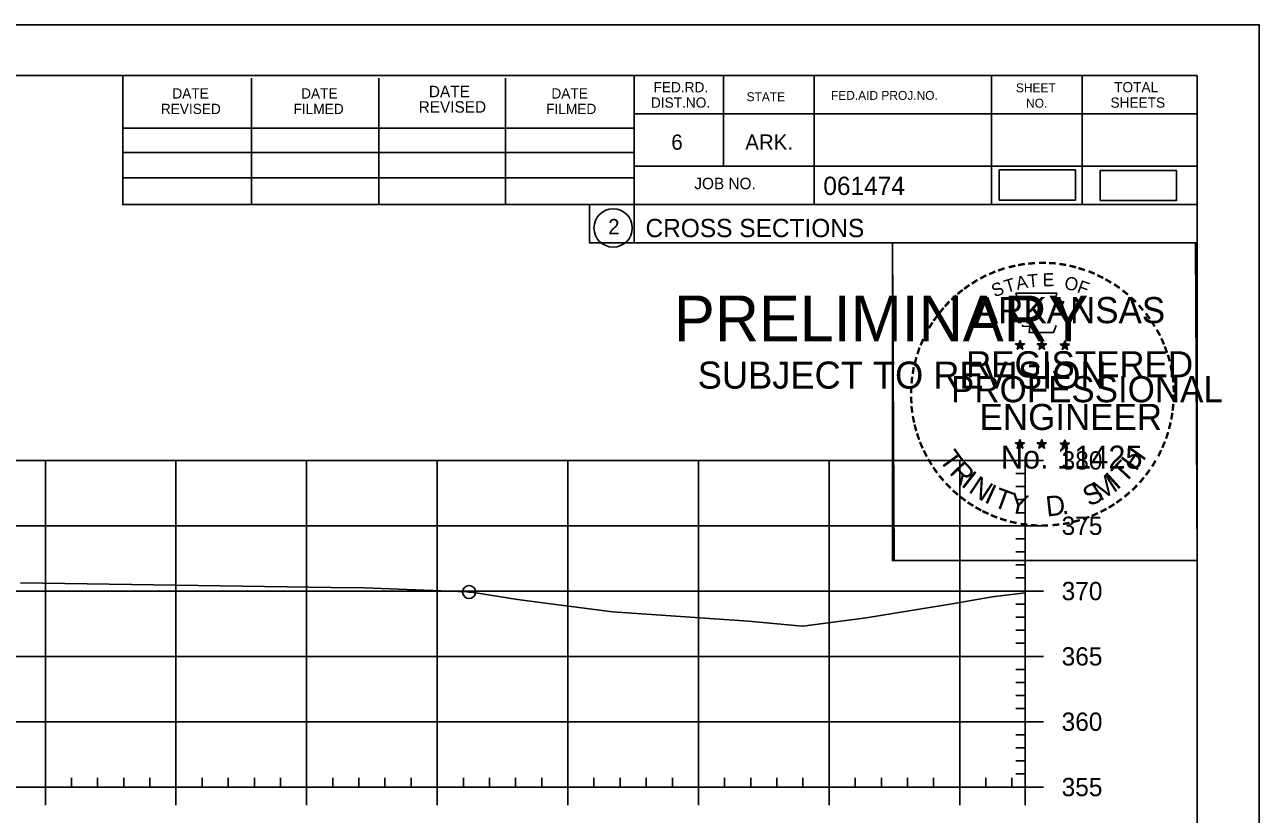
# Model space of a CAD drawing. Extents: x 1359801 to 1362404, y 372415 to 374228.
# Drawn here: x 1361272.1 to 1361366.6, y 373740.8 to 373801.3 of the extents above; entities that cross this region are included whole.
import ezdxf

# ---------------------------------------------------------------- set-up
doc = ezdxf.new("R2010")
doc.units = 0
for name, color, linetype in [('S_DRG_PT_SYM', 7, 'Continuous'), ('S_MAILBOX', 7, 'Continuous'), ('S_PRIMARY_CTL', 7, 'Continuous'), ('S_PRIMARY_CTL_ANNOT', 7, 'Continuous'), ('S_SHOULDER', 7, 'Continuous'), ('S_TELEPHONE_UTILITIES', 7, 'Continuous'), ('S_UNDERGROUND_CABLE', 7, 'Continuous'), ('S_UTL_PT_SYM', 7, 'Continuous'), ('S_WATER_UTILITIES', 7, 'Continuous')]:
    doc.layers.add(name, color=color, linetype=linetype)

msp = doc.modelspace()

# ---------------------------------------------------------------- linework, layer by layer
at = {"layer": 'S_DRG_PT_SYM'}
msp.add_lwpolyline([(1361271.817, 373758.558), (1361295.586, 373758.218), (1361298.139, 373758.179), (1361305.967, 373757.869), (1361306.147, 373757.862), (1361306.27, 373757.846), (1361307.144, 373757.711), (1361309.847, 373757.293), (1361311.795, 373757.044), (1361317.132, 373756.334), (1361327.529, 373755.637), (1361331.657, 373755.239), (1361331.71, 373755.239), (1361336.544, 373755.877), (1361343.29, 373756.99), (1361346.199, 373757.491), (1361348.71, 373757.806)], dxfattribs=at)
at = {"layer": 'S_MAILBOX'}
for p, q in [((1361058.71, 373767.936), (1361348.71, 373767.936)), ((1361273.71, 373742.936), (1361273.71, 373767.936)), ((1361283.71, 373742.936), (1361283.71, 373767.936)), ((1361293.71, 373742.936), (1361293.71, 373767.936)), ((1361303.71, 373742.936), (1361303.71, 373767.936)), ((1361313.71, 373742.936), (1361313.71, 373767.936)), ((1361323.71, 373742.936), (1361323.71, 373767.936)), ((1361333.71, 373742.936), (1361333.71, 373767.936)), ((1361343.71, 373742.936), (1361343.71, 373767.936)), ((1361348.71, 373742.936), (1361348.71, 373767.936)), ((1361058.71, 373762.936), (1361348.71, 373762.936)), ((1361058.71, 373757.936), (1361348.71, 373757.936)), ((1361058.71, 373752.936), (1361348.71, 373752.936)), ((1361058.71, 373747.936), (1361348.71, 373747.936)), ((1361058.71, 373742.936), (1361348.71, 373742.936))]:
    msp.add_line(p, q, dxfattribs=at)
at = {"layer": 'S_SHOULDER'}
for p, q in [((1361033.309, 373801.29), (1361366.643, 373801.29)), ((1361337.925, 373762.14), (1361337.925, 373762.14))]:
    msp.add_line(p, q, dxfattribs=at)
for points in [[(1361033.303, 373801.29), (1361366.643, 373801.29), (1361366.643, 373587.953), (1361033.303, 373587.953)], [(1361279.63, 373797.396), (1361279.63, 373787.516), (1361315.362, 373787.516), (1361315.362, 373784.596), (1361338.562, 373784.596), (1361338.562, 373760.263), (1361361.89, 373760.263), (1361361.89, 373591.936), (1361045.71, 373591.936), (1361045.71, 373797.396)], [(1361338.562, 373784.596), (1361361.77, 373784.596), (1361361.89, 373760.263), (1361338.682, 373760.263)]]:
    msp.add_lwpolyline(points, close=True, dxfattribs=at)
msp.add_circle((1361306.147, 373757.862), 0.5, dxfattribs=at)
at = {"layer": 'S_TELEPHONE_UTILITIES'}
for p, q in [((1361347.975, 373776.851), (1361348.324, 373776.74)), ((1361347.975, 373776.851), (1361348.228, 373776.806)), ((1361347.975, 373776.851), (1361348.212, 373776.729)), ((1361348.108, 373776.443), (1361348.324, 373776.74)), ((1361348.108, 373776.443), (1361348.234, 373776.687)), ((1361348.108, 373776.443), (1361348.322, 373776.66)), ((1361348.324, 373777.105), (1361348.283, 373776.853)), ((1361348.537, 373776.443), (1361348.322, 373776.657)), ((1361348.324, 373776.74), (1361348.324, 373777.105)), ((1361348.324, 373777.105), (1361348.373, 373776.855)), ((1361348.671, 373776.851), (1361348.324, 373776.74)), ((1361348.537, 373776.443), (1361348.324, 373776.74)), ((1361348.671, 373776.851), (1361348.385, 373776.802)), ((1361348.537, 373776.443), (1361348.4, 373776.734)), ((1361348.671, 373776.851), (1361348.467, 373776.749)), ((1361349.645, 373776.851), (1361349.994, 373776.74)), ((1361349.645, 373776.851), (1361349.898, 373776.806)), ((1361349.645, 373776.851), (1361349.882, 373776.729)), ((1361349.778, 373776.443), (1361349.994, 373776.74)), ((1361349.778, 373776.443), (1361349.904, 373776.687)), ((1361349.778, 373776.443), (1361349.992, 373776.66)), ((1361349.994, 373777.105), (1361349.953, 373776.853)), ((1361350.207, 373776.443), (1361349.992, 373776.657)), ((1361349.994, 373776.74), (1361349.994, 373777.105)), ((1361349.994, 373777.105), (1361350.043, 373776.855)), ((1361350.341, 373776.851), (1361349.994, 373776.74)), ((1361350.207, 373776.443), (1361349.994, 373776.74)), ((1361350.341, 373776.851), (1361350.055, 373776.802)), ((1361350.207, 373776.443), (1361350.07, 373776.734)), ((1361350.341, 373776.851), (1361350.137, 373776.749)), ((1361351.409, 373776.839), (1361351.758, 373776.728)), ((1361351.409, 373776.839), (1361351.662, 373776.794)), ((1361351.409, 373776.839), (1361351.646, 373776.717)), ((1361351.542, 373776.431), (1361351.758, 373776.728)), ((1361351.542, 373776.431), (1361351.668, 373776.675)), ((1361351.542, 373776.431), (1361351.756, 373776.648)), ((1361351.758, 373777.093), (1361351.717, 373776.841)), ((1361351.971, 373776.431), (1361351.756, 373776.645)), ((1361351.758, 373776.728), (1361351.758, 373777.093)), ((1361351.758, 373777.093), (1361351.807, 373776.843)), ((1361352.105, 373776.839), (1361351.758, 373776.728)), ((1361351.971, 373776.431), (1361351.758, 373776.728)), ((1361352.105, 373776.839), (1361351.819, 373776.79)), ((1361351.971, 373776.431), (1361351.834, 373776.722)), ((1361352.105, 373776.839), (1361351.901, 373776.737)), ((1361347.971, 373769.278), (1361348.32, 373769.167)), ((1361347.971, 373769.278), (1361348.224, 373769.233)), ((1361347.971, 373769.278), (1361348.208, 373769.156)), ((1361348.104, 373768.87), (1361348.32, 373769.167)), ((1361348.104, 373768.87), (1361348.23, 373769.114)), ((1361348.104, 373768.87), (1361348.318, 373769.087)), ((1361348.32, 373769.532), (1361348.279, 373769.28)), ((1361348.533, 373768.87), (1361348.318, 373769.084)), ((1361348.32, 373769.167), (1361348.32, 373769.532)), ((1361348.32, 373769.532), (1361348.369, 373769.282)), ((1361348.667, 373769.278), (1361348.32, 373769.167)), ((1361348.533, 373768.87), (1361348.32, 373769.167)), ((1361348.667, 373769.278), (1361348.381, 373769.229)), ((1361348.533, 373768.87), (1361348.396, 373769.161)), ((1361348.667, 373769.278), (1361348.463, 373769.176)), ((1361349.64, 373769.278), (1361349.989, 373769.167)), ((1361349.64, 373769.278), (1361349.893, 373769.233)), ((1361349.64, 373769.278), (1361349.877, 373769.156)), ((1361349.773, 373768.87), (1361349.989, 373769.167)), ((1361349.773, 373768.87), (1361349.899, 373769.114)), ((1361349.773, 373768.87), (1361349.987, 373769.087)), ((1361349.989, 373769.532), (1361349.948, 373769.28)), ((1361350.202, 373768.87), (1361349.987, 373769.084)), ((1361349.989, 373769.167), (1361349.989, 373769.532)), ((1361349.989, 373769.532), (1361350.038, 373769.282)), ((1361350.336, 373769.278), (1361349.989, 373769.167)), ((1361350.202, 373768.87), (1361349.989, 373769.167)), ((1361350.336, 373769.278), (1361350.05, 373769.229)), ((1361350.202, 373768.87), (1361350.065, 373769.161)), ((1361350.336, 373769.278), (1361350.132, 373769.176)), ((1361351.407, 373769.268), (1361351.756, 373769.157)), ((1361351.407, 373769.268), (1361351.66, 373769.223)), ((1361351.407, 373769.268), (1361351.644, 373769.146)), ((1361351.54, 373768.86), (1361351.756, 373769.157)), ((1361351.54, 373768.86), (1361351.666, 373769.104)), ((1361351.54, 373768.86), (1361351.754, 373769.077)), ((1361351.756, 373769.522), (1361351.715, 373769.27)), ((1361351.969, 373768.86), (1361351.754, 373769.074)), ((1361351.756, 373769.157), (1361351.756, 373769.522)), ((1361351.756, 373769.522), (1361351.805, 373769.272)), ((1361352.103, 373769.268), (1361351.756, 373769.157)), ((1361351.969, 373768.86), (1361351.756, 373769.157)), ((1361352.103, 373769.268), (1361351.817, 373769.219)), ((1361351.969, 373768.86), (1361351.832, 373769.151)), ((1361352.103, 373769.268), (1361351.899, 373769.166))]:
    msp.add_line(p, q, dxfattribs=at)
for points in [[(1361348.016, 373780.729), (1361348.285, 373779.902)], [(1361351.527, 373779.807), (1361351.669, 373780.091), (1361350.984, 373780.067), (1361351.132, 373780.729), (1361348.016, 373780.729)], [(1361348.508, 373778.306), (1361348.508, 373778.219), (1361349.071, 373778.2), (1361349.017, 373777.727), (1361350.887, 373777.727), (1361351.088, 373778.263)], [(1361348.324, 373777.105), (1361348.537, 373776.443), (1361347.975, 373776.851), (1361348.671, 373776.851), (1361348.108, 373776.443), (1361348.324, 373777.105)], [(1361349.994, 373777.105), (1361350.207, 373776.443), (1361349.645, 373776.851), (1361350.341, 373776.851), (1361349.778, 373776.443), (1361349.994, 373777.105)], [(1361351.758, 373777.093), (1361351.971, 373776.431), (1361351.409, 373776.839), (1361352.105, 373776.839), (1361351.542, 373776.431), (1361351.758, 373777.093)], [(1361348.32, 373769.532), (1361348.533, 373768.87), (1361347.971, 373769.278), (1361348.667, 373769.278), (1361348.104, 373768.87), (1361348.32, 373769.532)], [(1361349.989, 373769.532), (1361350.202, 373768.87), (1361349.64, 373769.278), (1361350.336, 373769.278), (1361349.773, 373768.87), (1361349.989, 373769.532)], [(1361351.756, 373769.522), (1361351.969, 373768.86), (1361351.407, 373769.268), (1361352.103, 373769.268), (1361351.54, 373768.86), (1361351.756, 373769.522)]]:
    msp.add_lwpolyline(points, dxfattribs=at)
for centre, radius in [((1361348.323, 373776.739), 0.172), ((1361348.323, 373776.739), 0.145), ((1361348.323, 373776.739), 0.116), ((1361348.323, 373776.739), 0.0991), ((1361348.323, 373776.739), 0.0747), ((1361348.323, 373776.739), 0.0495), ((1361348.323, 373776.739), 0.0296), ((1361349.993, 373776.739), 0.172), ((1361349.993, 373776.739), 0.145), ((1361349.993, 373776.739), 0.116), ((1361349.993, 373776.739), 0.0991), ((1361349.993, 373776.739), 0.0747), ((1361349.993, 373776.739), 0.0495), ((1361349.993, 373776.739), 0.0296), ((1361351.757, 373776.727), 0.172), ((1361351.757, 373776.727), 0.145), ((1361351.757, 373776.727), 0.116), ((1361351.757, 373776.727), 0.0991), ((1361351.757, 373776.727), 0.0747), ((1361351.757, 373776.727), 0.0495), ((1361351.757, 373776.727), 0.0296), ((1361348.319, 373769.166), 0.172), ((1361348.319, 373769.166), 0.145), ((1361348.319, 373769.166), 0.116), ((1361348.319, 373769.166), 0.0991), ((1361348.319, 373769.166), 0.0747), ((1361348.319, 373769.166), 0.0495), ((1361348.319, 373769.166), 0.0296), ((1361349.988, 373769.166), 0.172), ((1361349.988, 373769.166), 0.145), ((1361349.988, 373769.166), 0.116), ((1361349.988, 373769.166), 0.0991), ((1361349.988, 373769.166), 0.0747), ((1361349.988, 373769.166), 0.0495), ((1361349.988, 373769.166), 0.0296), ((1361351.755, 373769.156), 0.172), ((1361351.755, 373769.156), 0.145), ((1361351.755, 373769.156), 0.116), ((1361351.755, 373769.156), 0.0991), ((1361351.755, 373769.156), 0.0747), ((1361351.755, 373769.156), 0.0495), ((1361351.755, 373769.156), 0.0296)]:
    msp.add_circle(centre, radius, dxfattribs=at)
at = {"layer": 'S_UNDERGROUND_CABLE'}
for points in [[(1361346.737, 373787.862), (1361352.571, 373787.862), (1361352.571, 373790.173), (1361346.737, 373790.173)], [(1361354.469, 373787.82), (1361360.302, 373787.82), (1361360.302, 373790.13), (1361354.469, 373790.13)]]:
    msp.add_lwpolyline(points, close=True, dxfattribs=at)
at = {"layer": 'S_UTL_PT_SYM'}
for p, q in [((1361045.71, 373797.396), (1361361.89, 373797.396)), ((1361279.63, 373787.516), (1361279.63, 373797.396)), ((1361318.79, 373797.396), (1361318.79, 373784.596)), ((1361325.63, 373797.396), (1361325.63, 373790.456)), ((1361332.57, 373797.396), (1361332.57, 373787.516)), ((1361346.15, 373797.396), (1361346.15, 373787.516)), ((1361353.09, 373797.396), (1361353.09, 373787.516)), ((1361361.89, 373591.936), (1361361.89, 373797.396)), ((1361289.49, 373787.516), (1361289.49, 373797.196)), ((1361299.25, 373787.516), (1361299.25, 373797.196)), ((1361308.93, 373787.516), (1361308.93, 373797.196)), ((1361361.89, 373794.456), (1361318.79, 373794.456)), ((1361361.89, 373794.476), (1361361.89, 373794.476)), ((1361279.63, 373793.376), (1361318.79, 373793.376)), ((1361279.63, 373791.516), (1361318.79, 373791.516)), ((1361361.89, 373790.456), (1361318.79, 373790.456)), ((1361321.75, 373790.456), (1361361.89, 373790.456)), ((1361279.63, 373787.516), (1361279.63, 373789.576)), ((1361279.63, 373789.576), (1361318.79, 373789.576)), ((1361361.89, 373787.516), (1361279.63, 373787.516)), ((1361318.79, 373784.596), (1361361.89, 373784.596))]:
    msp.add_line(p, q, dxfattribs=at)
msp.add_circle((1361317.177, 373785.731), 1.467, dxfattribs=at)
at = {"layer": 'S_WATER_UTILITIES'}
for p, q in [((1361348.71, 373742.936), (1361348.71, 373767.936)), ((1361350.11, 373767.936), (1361348.71, 373767.936)), ((1361348.71, 373766.936), (1361348.01, 373766.936)), ((1361348.71, 373765.936), (1361348.01, 373765.936)), ((1361348.71, 373764.936), (1361348.01, 373764.936)), ((1361348.71, 373763.936), (1361348.01, 373763.936)), ((1361350.11, 373762.936), (1361348.71, 373762.936)), ((1361348.71, 373761.936), (1361348.01, 373761.936)), ((1361348.71, 373760.936), (1361348.01, 373760.936)), ((1361348.71, 373759.936), (1361348.01, 373759.936)), ((1361348.71, 373758.936), (1361348.01, 373758.936)), ((1361350.11, 373757.936), (1361348.71, 373757.936)), ((1361348.71, 373756.936), (1361348.01, 373756.936)), ((1361348.71, 373755.936), (1361348.01, 373755.936)), ((1361348.71, 373754.936), (1361348.01, 373754.936)), ((1361348.71, 373753.936), (1361348.01, 373753.936)), ((1361350.11, 373752.936), (1361348.71, 373752.936)), ((1361348.71, 373751.936), (1361348.01, 373751.936)), ((1361348.71, 373750.936), (1361348.01, 373750.936)), ((1361348.71, 373749.936), (1361348.01, 373749.936)), ((1361348.71, 373748.936), (1361348.01, 373748.936)), ((1361350.11, 373747.936), (1361348.71, 373747.936)), ((1361348.71, 373746.936), (1361348.01, 373746.936)), ((1361348.71, 373745.936), (1361348.01, 373745.936)), ((1361348.71, 373744.936), (1361348.01, 373744.936)), ((1361275.71, 373742.936), (1361275.71, 373743.636)), ((1361277.71, 373742.936), (1361277.71, 373743.636)), ((1361279.71, 373742.936), (1361279.71, 373743.636)), ((1361281.71, 373742.936), (1361281.71, 373743.636)), ((1361285.71, 373742.936), (1361285.71, 373743.636)), ((1361287.71, 373742.936), (1361287.71, 373743.636)), ((1361289.71, 373742.936), (1361289.71, 373743.636)), ((1361291.71, 373742.936), (1361291.71, 373743.636)), ((1361295.71, 373742.936), (1361295.71, 373743.636)), ((1361297.71, 373742.936), (1361297.71, 373743.636)), ((1361299.71, 373742.936), (1361299.71, 373743.636)), ((1361301.71, 373742.936), (1361301.71, 373743.636)), ((1361305.71, 373742.936), (1361305.71, 373743.636)), ((1361307.71, 373742.936), (1361307.71, 373743.636)), ((1361309.71, 373742.936), (1361309.71, 373743.636)), ((1361311.71, 373742.936), (1361311.71, 373743.636)), ((1361315.71, 373742.936), (1361315.71, 373743.636)), ((1361317.71, 373742.936), (1361317.71, 373743.636)), ((1361319.71, 373742.936), (1361319.71, 373743.636)), ((1361321.71, 373742.936), (1361321.71, 373743.636)), ((1361325.71, 373742.936), (1361325.71, 373743.636)), ((1361327.71, 373742.936), (1361327.71, 373743.636)), ((1361329.71, 373742.936), (1361329.71, 373743.636)), ((1361331.71, 373742.936), (1361331.71, 373743.636)), ((1361335.71, 373742.936), (1361335.71, 373743.636)), ((1361337.71, 373742.936), (1361337.71, 373743.636)), ((1361339.71, 373742.936), (1361339.71, 373743.636)), ((1361341.71, 373742.936), (1361341.71, 373743.636)), ((1361345.71, 373742.936), (1361345.71, 373743.636)), ((1361347.71, 373742.936), (1361347.71, 373743.636)), ((1361348.71, 373743.936), (1361348.01, 373743.936)), ((1361058.71, 373742.936), (1361348.71, 373742.936)), ((1361273.71, 373741.536), (1361273.71, 373742.936)), ((1361283.71, 373741.536), (1361283.71, 373742.936)), ((1361293.71, 373741.536), (1361293.71, 373742.936)), ((1361303.71, 373741.536), (1361303.71, 373742.936)), ((1361313.71, 373741.536), (1361313.71, 373742.936)), ((1361323.71, 373741.536), (1361323.71, 373742.936)), ((1361333.71, 373741.536), (1361333.71, 373742.936)), ((1361343.71, 373741.536), (1361343.71, 373742.936)), ((1361348.71, 373741.536), (1361348.71, 373742.936)), ((1361350.11, 373742.936), (1361348.71, 373742.936))]:
    msp.add_line(p, q, dxfattribs=at)

# ---------------------------------------------------------------- texts
at = {"layer": 'S_PRIMARY_CTL'}
for s, p in [('380', (1361351.51, 373767.236)), ('375', (1361351.51, 373762.236)), ('370', (1361351.51, 373757.236)), ('365', (1361351.51, 373752.236)), ('360', (1361351.51, 373747.236)), ('355', (1361351.51, 373742.236))]:
    msp.add_text(s, height=1.4, dxfattribs=at).set_placement(p)
at = {"layer": 'S_PRIMARY_CTL_ANNOT'}
for s, height, p in [('PRELIMINARY', 3.5, (1361321.841, 373777.059)), ('DWB', 0.01, (1361322.588, 373778.908)), ('SUBJECT TO REVISION', 2.07511, (1361323.65, 373773.43))]:
    msp.add_text(s, height=height, rotation=360, dxfattribs=at).set_placement(p)
at = {"layer": 'S_SHOULDER'}
msp.add_text('+', height=0.1, dxfattribs=at).set_placement((1361298.096, 373758.129))
at = {"layer": 'S_TELEPHONE_UTILITIES'}
for s, height, rotation, p in [('-', 1.6, 10.21935, (1361348.192, 373782.259)), ('-', 1.6, 5.89682, (1361348.921, 373782.369)), ('-', 1.6, 0.18623, (1361349.693, 373782.441)), ('-', 1.6, 357.74304, (1361350.416, 373782.428)), ('-', 1.6, 352.16172, (1361351.16, 373782.372)), ('-', 1.6, 28.79182, (1361345.497, 373781.27)), ('-', 1.6, 24.30721, (1361346.13, 373781.587)), ('-', 1.6, 19.17608, (1361346.764, 373781.856)), ('-', 1.6, 13.63015, (1361347.514, 373782.097)), ('T', 1, 6.02276, (1361348.96, 373781.155)), ('E', 1, 0.83234, (1361350.065, 373781.265)), ('-', 1.6, 347.20489, (1361351.879, 373782.258)), ('-', 1.6, 342.3362, (1361352.514, 373782.103)), ('-', 1.6, 337.85509, (1361353.249, 373781.88)), ('-', 1.6, 334.12109, (1361353.88, 373781.609)), ('-', 1.6, 36.23174, (1361344.322, 373780.505)), ('-', 1.6, 34.06357, (1361344.9, 373780.9)), ('S', 1, 21.59401, (1361346.371, 373780.407)), ('T', 1, 16.4036, (1361347.285, 373780.738)), ('A', 1, 11.21318, (1361348.111, 373780.989)), ('O', 1, 350.4515, (1361351.669, 373781.055)), ('F', 1, 340.07066, (1361352.623, 373780.827)), ('-', 1.6, 329.64089, (1361354.459, 373781.326)), ('-', 1.6, 325.86266, (1361355.102, 373780.965)), ('-', 1.6, 42.96224, (1361343.413, 373779.71)), ('-', 1.6, 38.95066, (1361343.846, 373780.127)), ('ARKANSAS', 2, 360, (1361344.869, 373778.441)), ('-', 1.6, 320.52971, (1361355.712, 373780.539)), ('-', 1.6, 315.57859, (1361356.311, 373780.051)), ('-', 1.6, 50.61417, (1361342.562, 373778.746)), ('-', 1.6, 48.42305, (1361342.965, 373779.232)), ('-', 1.6, 309.87973, (1361356.88, 373779.501)), ('-', 1.6, 58.07063, (1361341.824, 373777.652)), ('-', 1.6, 54.23247, (1361342.149, 373778.179)), ('-', 1.6, 306.65218, (1361357.405, 373778.899)), ('-', 1.4, 303.67529, (1361357.891, 373778.331)), ('-', 1.6, 62.87135, (1361341.511, 373777.038)), ('-', 1.6, 299.66835, (1361358.21, 373777.724)), ('-', 1.6, 72.39447, (1361341.033, 373775.797)), ('-', 1.6, 67.77427, (1361341.252, 373776.427)), ('DWB', 0.01, 360, (1361348.311, 373776.735)), ('DWB', 0.01, 360, (1361349.981, 373776.735)), ('DWB', 0.01, 360, (1361351.745, 373776.724)), ('-', 1.6, 294.66279, (1361358.534, 373777.112)), ('-', 1.6, 290.57283, (1361358.791, 373776.535)), ('-', 1.6, 75.46096, (1361340.836, 373775.083)), ('REGISTERED', 2, 360, (1361344.191, 373774.292)), ('-', 1.6, 285.12326, (1361359.025, 373775.955)), ('-', 1.6, 81.20126, (1361340.704, 373774.37)), ('-', 1.6, 280.54934, (1361359.225, 373775.213)), ('-', 1.6, 89.06224, (1361340.603, 373772.978)), ('-', 1.6, 85.18634, (1361340.628, 373773.679)), ('PROFESSIONAL', 2, 360, (1361343.043, 373772.388)), ('-', 1.6, 276.59616, (1361359.387, 373774.445)), ('-', 1.6, 274.33011, (1361359.447, 373773.723)), ('-', 1.6, 94.19588, (1361340.638, 373772.253)), ('-', 1.6, 269.94067, (1361359.481, 373773.091)), ('-', 1.6, 98.94793, (1361340.71, 373771.586)), ('ENGINEER', 2, 360, (1361345.23, 373770.263)), ('-', 1.6, 263.5172, (1361359.462, 373772.425)), ('-', 1.6, 101.71495, (1361340.845, 373770.853)), ('-', 1.6, 255.7626, (1361359.281, 373771.093)), ('-', 1.6, 260.99529, (1361359.391, 373771.771)), ('-', 1.6, 105.45785, (1361341.007, 373770.258)), ('-', 1.6, 109.08742, (1361341.222, 373769.627)), ('-', 1.6, 252.86809, (1361359.1, 373770.373)), ('-', 1.6, 114.06432, (1361341.476, 373769.031)), ('T', 1.54, 306.04056, (1361342.08, 373768.005)), ('No. 11425', 1.757, 360, (1361346.858, 373767.312)), ('DWB', 0.01, 360, (1361348.307, 373769.162)), ('DWB', 0.01, 360, (1361349.976, 373769.162)), ('DWB', 0.01, 360, (1361351.743, 373769.152)), ('H', 1.54, 54.60883, (1361357.2, 373767.04)), ('-', 1.6, 247.88866, (1361358.877, 373769.7)), ('-', 1.6, 115.72885, (1361341.781, 373768.413)), ('-', 1.6, 120.44712, (1361342.138, 373767.827)), ('T', 1.54, 46.64442, (1361356.31, 373766.098)), ('-', 1.6, 239.07125, (1361358.221, 373768.319)), ('-', 1.6, 244.61971, (1361358.615, 373769.071)), ('-', 1.6, 125.89344, (1361342.541, 373767.266)), ('R', 1.54, 314.00497, (1361342.842, 373766.957)), ('I', 1.54, 321.96938, (1361343.743, 373766.025)), ('I', 1.54, 42.11359, (1361355.749, 373765.62)), ('-', 1.6, 233.84524, (1361357.819, 373767.666)), ('-', 1.6, 130.71812, (1361343.003, 373766.714)), ('-', 1.6, 134.22381, (1361343.52, 373766.169)), ('N', 1.54, 326.50021, (1361344.31, 373765.554)), ('I', 1.54, 335.36034, (1361345.518, 373764.768)), ('S', 1.54, 26.9312, (1361353.626, 373764.367)), ('M', 1.54, 32.65632, (1361354.465, 373764.773)), ('-', 1.6, 225.76533, (1361356.91, 373766.536)), ('-', 1.6, 231.25377, (1361357.389, 373767.1)), ('-', 1.6, 138.93382, (1361344.045, 373765.705)), ('-', 1.6, 144.64634, (1361344.601, 373765.299)), ('T', 1.54, 339.89117, (1361346.179, 373764.44)), ('Y', 1.54, 347.85558, (1361347.396, 373763.995)), ('D', 1.54, 6.39691, (1361350.381, 373763.636)), ('-', 1.6, 221.08509, (1361356.388, 373766.027)), ('-', 1.6, 148.08978, (1361345.162, 373764.928)), ('-', 1.6, 151.57039, (1361345.741, 373764.603)), ('-', 1.6, 154.60019, (1361346.263, 373764.356)), ('-', 1.6, 207.35684, (1361354.747, 373764.822)), ('-', 1.6, 212.24909, (1361355.305, 373765.168)), ('-', 1.6, 215.73633, (1361355.839, 373765.555)), ('-', 1.6, 158.56121, (1361346.887, 373764.102)), ('-', 1.6, 162.79826, (1361347.574, 373763.889)), ('-', 1.6, 167.55551, (1361348.289, 373763.725)), ('-', 1.6, 191.28576, (1361352.098, 373763.789)), ('.', 1.54, 13.76417, (1361351.573, 373763.764)), ('-', 1.6, 195.47429, (1361352.827, 373763.988)), ('-', 1.6, 200.71842, (1361353.504, 373764.23)), ('-', 1.6, 204.25161, (1361354.123, 373764.503)), ('-', 1.6, 173.11546, (1361349.061, 373763.615)), ('-', 1.6, 176.51827, (1361349.809, 373763.562)), ('-', 1.6, 181.59176, (1361350.553, 373763.581)), ('-', 1.6, 185.81666, (1361351.362, 373763.657))]:
    msp.add_text(s, height=height, rotation=rotation, dxfattribs=at).set_placement(p)
at = {"layer": 'S_UTL_PT_SYM'}
for s, height, p in [('DATE', 0.7819, (1361283.43, 373795.636)), ('DATE', 0.7819, (1361293.29, 373795.636)), ('DATE', 0.8792, (1361303.07, 373795.736)), ('DATE', 0.7819, (1361312.45, 373795.636)), ('FED.RD.', 0.7819, (1361320.27, 373796.116)), ('SHEET', 0.684, (1361348.01, 373796.116)), ('TOTAL', 0.7819, (1361355.53, 373796.116)), ('REVISED', 0.8792, (1361302.29, 373794.556)), ('DIST.NO.', 0.7819, (1361320.07, 373794.936)), ('STATE', 0.684, (1361327.39, 373795.436)), ('FED.AID PROJ.NO.', 0.684, (1361333.85, 373795.536)), ('NO.', 0.684, (1361348.79, 373794.936)), ('SHEETS', 0.7819, (1361355.25, 373794.936)), ('REVISED', 0.7819, (1361282.55, 373794.456)), ('FILMED', 0.7819, (1361292.71, 373794.456)), ('FILMED', 0.7819, (1361312.05, 373794.456)), ('6', 1.172, (1361321.63, 373791.716)), ('ARK.', 1.1723, (1361327.29, 373791.716)), ('061474', 1.4, (1361333.266, 373788.255)), ('JOB NO.', 0.8792, (1361323.39, 373788.696)), ('2', 1.172, (1361316.794, 373785.245)), ('CROSS SECTIONS', 1.4, (1361319.654, 373785.026))]:
    msp.add_text(s, height=height, rotation=360, dxfattribs=at).set_placement(p)

doc.saveas('drawing.dxf')
